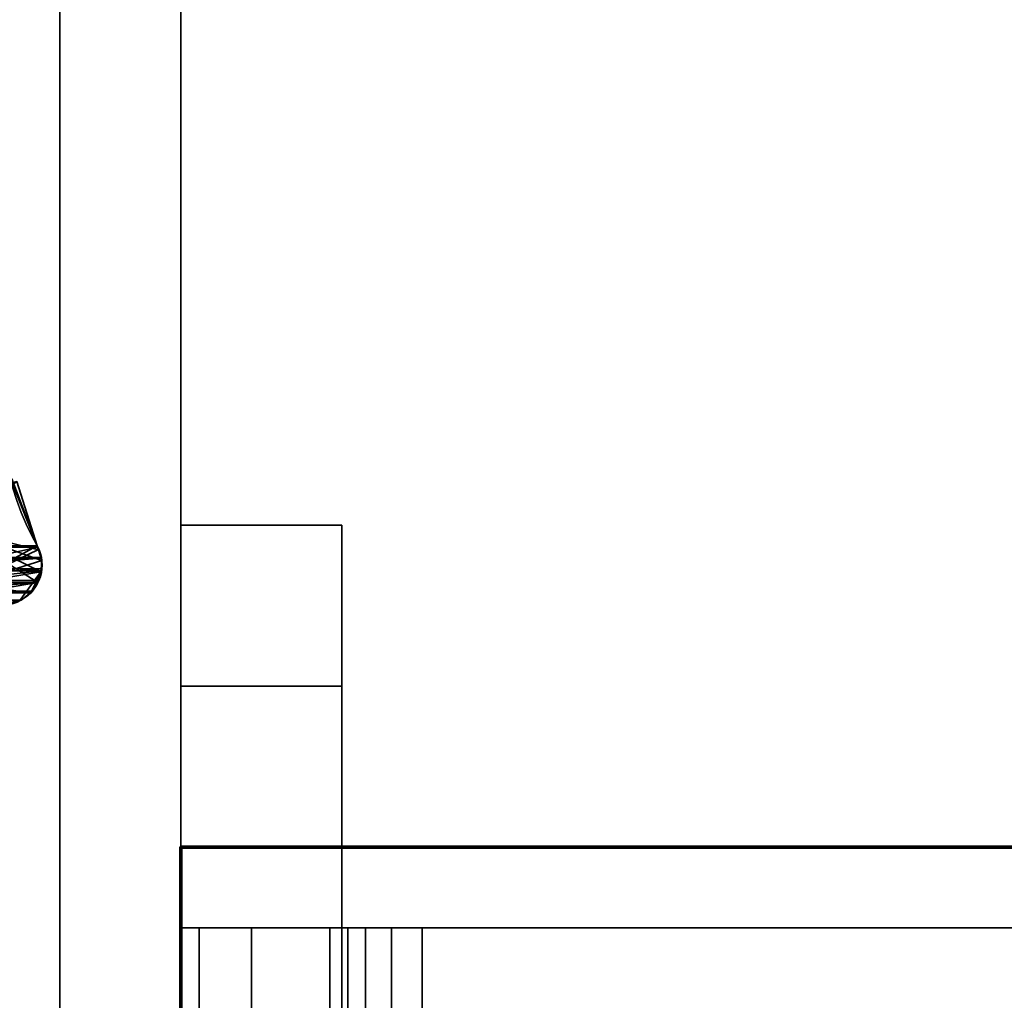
# Model space of a CAD drawing. Header units: millimetres. Extents: x -603 to 3703, y -115 to 249.
# Tile 263 of 656: x 413 to 425, y -9 to 3. Entities that reach past the tile are written whole.
import ezdxf

# ---------------------------------------------------------------- set-up
doc = ezdxf.new("R2010")
doc.units = ezdxf.units.MM
doc.layers.add('151', color=7, linetype='Continuous', true_color=0xffffff)

# ---------------------------------------------------------------- blocks, each defined once
blk = doc.blocks.new('UG_SURFACE_001')
at = {"layer": '151', "color": 252, "linetype": 'Continuous', "lineweight": 35}
for points in [[(603, -13.3, 2212.25), (603, 230.4, 2212.25), (-603, 230.4, 2212.25), (-603, -13.3, 2212.25)], [(-453, -13.3, 2062.25), (-453, 230.4, 2062.25), (453, 230.4, 2062.25), (453, -13.3, 2062.25)]]:
    blk.add_3dface(points, dxfattribs=at)
blk = doc.blocks.new('UG_SURFACE_067')
at = {"layer": '151', "color": 7, "linetype": 'Continuous', "lineweight": 35}
for points in [[(-412.39, -2.231, 2019.64), (-412.718, -3.057, 2019.968), (412.718, -3.057, 2019.968)], [(412.718, -3.057, 2019.968), (412.401, -2.223, 2019.651), (-412.39, -2.231, 2019.64)], [(411.755, -3.289, 2019.005), (412.401, -2.223, 2019.651), (412.718, -3.057, 2019.968), (412.725, -3.074, 2019.975)], [(412.718, -3.057, 2019.968), (-412.718, -3.057, 2019.968), (-412.725, -3.074, 2019.975), (412.725, -3.074, 2019.975)], [(412.77, -3.201, 2020.02), (412.725, -3.074, 2019.975), (-412.725, -3.074, 2019.975), (-412.77, -3.201, 2020.02)], [(411.755, -3.289, 2019.005), (412.725, -3.074, 2019.975), (412.77, -3.201, 2020.02), (412.77, -3.211, 2020.02)], [(412.776, -3.343, 2020.026), (-412.77, -3.211, 2020.02), (-412.776, -3.343, 2020.026)], [(-412.77, -3.211, 2020.02), (412.77, -3.211, 2020.02), (412.77, -3.201, 2020.02)], [(-412.77, -3.201, 2020.02), (-412.77, -3.211, 2020.02), (412.77, -3.201, 2020.02)], [(412.776, -3.343, 2020.026), (412.77, -3.211, 2020.02), (-412.77, -3.211, 2020.02)], [(412.77, -3.211, 2020.02), (412.776, -3.343, 2020.026), (412.77, -3.366, 2020.02), (411.755, -3.289, 2019.005)], [(411.818, -3.469, 2019.068), (411.755, -3.289, 2019.005), (412.77, -3.366, 2020.02)], [(-412.776, -3.343, 2020.026), (-412.77, -3.366, 2020.02), (412.77, -3.366, 2020.02), (412.776, -3.343, 2020.026)], [(412.77, -3.366, 2020.02), (-412.77, -3.366, 2020.02), (-412.739, -3.488, 2019.989)], [(412.739, -3.488, 2019.989), (412.77, -3.366, 2020.02), (-412.739, -3.488, 2019.989)], [(411.818, -3.469, 2019.068), (412.77, -3.366, 2020.02), (412.5, -3.737, 2019.75), (412.36, -3.771, 2019.61)], [(412.641, -3.633, 2019.891), (412.517, -3.733, 2019.767), (412.5, -3.737, 2019.75), (412.77, -3.366, 2020.02)], [(412.725, -3.511, 2019.975), (412.657, -3.621, 2019.907), (412.641, -3.633, 2019.891), (412.77, -3.366, 2020.02)], [(412.77, -3.366, 2020.02), (412.739, -3.488, 2019.989), (412.725, -3.511, 2019.975)], [(-412.739, -3.488, 2019.989), (-412.725, -3.511, 2019.975), (412.725, -3.511, 2019.975), (412.739, -3.488, 2019.989)], [(412.657, -3.621, 2019.907), (-412.725, -3.511, 2019.975), (-412.657, -3.621, 2019.907)], [(412.657, -3.621, 2019.907), (412.725, -3.511, 2019.975), (-412.725, -3.511, 2019.975)], [(-412.657, -3.621, 2019.907), (-412.641, -3.633, 2019.891), (412.641, -3.633, 2019.891), (412.657, -3.621, 2019.907)], [(412.641, -3.633, 2019.891), (-412.641, -3.633, 2019.891), (-412.517, -3.733, 2019.767), (412.517, -3.733, 2019.767)], [(412.517, -3.733, 2019.767), (-412.517, -3.733, 2019.767), (-412.5, -3.737, 2019.75), (412.5, -3.737, 2019.75)], [(412.5, -3.737, 2019.75), (-412.5, -3.737, 2019.75), (-412.36, -3.771, 2019.61), (412.36, -3.771, 2019.61)]]:
    blk.add_3dface(points, dxfattribs=at)
blk = doc.blocks.new('UG_SURFACE_068')
at = {"layer": '151', "color": 7, "linetype": 'Continuous', "lineweight": 35}
for points in [[(411.671, -2.845, 2018.921), (412.735, -3.104, 2019.985), (412.718, -3.057, 2019.968), (412.407, -2.272, 2019.657)], [(411.84, -3.532, -7.75), (411.673, -2.855, -7.75), (412.464, -2.258, -7.75), (412.718, -3.057, -7.75)], [(412.718, -3.057, -7.75), (412.464, -2.258, -7.75), (412.407, -2.272, 2019.657)], [(412.407, -2.272, 2019.657), (412.718, -3.057, 2019.968), (412.718, -3.057, -7.75)], [(412.724, -3.513, 2019.974), (411.671, -2.845, 2018.921), (411.84, -3.532, 2019.09), (411.87, -3.58, 2019.12)], [(411.671, -2.845, 2018.921), (412.767, -3.379, 2020.017), (412.776, -3.343, 2020.026), (412.772, -3.238, 2020.021)], [(412.772, -3.238, 2020.021), (412.77, -3.201, 2020.02), (412.735, -3.104, 2019.985), (411.671, -2.845, 2018.921)], [(412.724, -3.513, 2019.974), (412.739, -3.488, 2019.989), (412.767, -3.379, 2020.017), (411.671, -2.845, 2018.921)], [(412.718, -3.057, -7.75), (412.732, -3.103, -7.75), (411.84, -3.532, -7.75)], [(412.732, -3.103, -7.75), (412.718, -3.057, -7.75), (412.718, -3.057, 2019.968)], [(412.718, -3.057, 2019.968), (412.735, -3.104, 2019.985), (412.732, -3.103, -7.75)], [(412.732, -3.103, -7.75), (412.773, -3.239, -7.75), (411.84, -3.532, -7.75)], [(412.773, -3.239, -7.75), (412.732, -3.103, -7.75), (412.735, -3.104, 2019.985)], [(412.735, -3.104, 2019.985), (412.77, -3.201, 2020.02), (412.773, -3.239, -7.75)], [(411.84, -3.532, -7.75), (412.773, -3.239, -7.75), (412.777, -3.254, -7.75), (412.764, -3.38, -7.75)], [(412.767, -3.379, 2020.017), (412.764, -3.38, -7.75), (412.777, -3.254, -7.75)], [(412.777, -3.254, -7.75), (412.776, -3.343, 2020.026), (412.767, -3.379, 2020.017)], [(412.77, -3.201, 2020.02), (412.772, -3.238, 2020.021), (412.773, -3.239, -7.75)], [(412.777, -3.254, -7.75), (412.772, -3.238, 2020.021), (412.776, -3.343, 2020.026)], [(412.777, -3.254, -7.75), (412.773, -3.239, -7.75), (412.772, -3.238, 2020.021)], [(411.84, -3.532, -7.75), (412.764, -3.38, -7.75), (412.758, -3.437, -7.75), (412.718, -3.511, -7.75)], [(412.764, -3.38, -7.75), (412.767, -3.379, 2020.017), (412.739, -3.488, 2019.989)], [(412.739, -3.488, 2019.989), (412.758, -3.437, -7.75), (412.764, -3.38, -7.75)], [(411.84, -3.532, -7.75), (412.718, -3.511, -7.75), (412.661, -3.616, -7.75), (412.634, -3.638, -7.75)], [(412.634, -3.638, -7.75), (412.517, -3.733, -7.75), (412.376, -3.778, -7.75), (411.84, -3.532, -7.75)], [(411.87, -3.58, 2019.12), (411.935, -3.642, 2019.185), (412.724, -3.513, 2019.974)], [(412.636, -3.638, 2019.886), (412.657, -3.621, 2019.907), (412.724, -3.513, 2019.974), (411.935, -3.642, 2019.185)], [(412.718, -3.511, -7.75), (412.724, -3.513, 2019.974), (412.657, -3.621, 2019.907)], [(412.657, -3.621, 2019.907), (412.661, -3.616, -7.75), (412.718, -3.511, -7.75)], [(412.724, -3.513, 2019.974), (412.718, -3.511, -7.75), (412.758, -3.437, -7.75)], [(412.758, -3.437, -7.75), (412.739, -3.488, 2019.989), (412.724, -3.513, 2019.974)], [(411.935, -3.642, 2019.185), (412.376, -3.767, 2019.626), (412.517, -3.733, 2019.767), (412.636, -3.638, 2019.886)], [(412.634, -3.638, -7.75), (412.636, -3.638, 2019.886), (412.517, -3.733, 2019.767)], [(412.517, -3.733, 2019.767), (412.517, -3.733, -7.75), (412.634, -3.638, -7.75)], [(412.636, -3.638, 2019.886), (412.634, -3.638, -7.75), (412.661, -3.616, -7.75)], [(412.661, -3.616, -7.75), (412.657, -3.621, 2019.907), (412.636, -3.638, 2019.886)], [(412.517, -3.733, -7.75), (412.517, -3.733, 2019.767), (412.376, -3.767, 2019.626)], [(412.376, -3.767, 2019.626), (412.376, -3.778, -7.75), (412.517, -3.733, -7.75)]]:
    blk.add_3dface(points, dxfattribs=at)
blk = doc.blocks.new('UG_SURFACE_069')
at = {"layer": '151', "color": 18, "linetype": 'Continuous', "lineweight": 70}
for points in [[(414.5, -28.8, 1494.25), (414.5, -28.8, 1529.25), (414.5, -6.8, 1529.25), (414.5, -6.8, 1494.25)], [(414.5, -6.8, 1529.25), (432.5, -6.8, 1529.25), (432.5, -6.8, 1494.25), (414.5, -6.8, 1494.25)], [(414.5, -28.8, 1494.25), (414.5, -6.8, 1494.25), (432.5, -6.8, 1494.25), (432.5, -31.8, 1494.25)], [(432.5, -31.8, 1529.25), (432.5, -6.8, 1529.25), (414.5, -6.8, 1529.25), (414.5, -28.8, 1529.25)]]:
    blk.add_3dface(points, dxfattribs=at)
blk = doc.blocks.new('UG_SURFACE_070')
at = {"layer": '151', "color": 252, "linetype": 'Continuous', "lineweight": 35}
for points in [[(414.5, -27.8, 1545.25), (416.5, -27.8, 1545.25), (416.5, -2.8, 1545.25), (414.5, -2.8, 1545.25)], [(414.5, -2.8, 1545.25), (414.5, -2.8, 1535.25), (414.5, -4.8, 1533.25), (414.5, -7.8, 1533.25)], [(414.5, -7.8, 1533.25), (414.5, -27.8, 1545.25), (414.5, -2.8, 1545.25)], [(414.5, -2.8, 1535.25), (414.5, -2.8, 1545.25), (416.5, -2.8, 1545.25), (416.5, -2.8, 1535.25)], [(416.5, -2.8, 1535.25), (416.5, -4.8, 1533.25), (414.5, -4.8, 1533.25), (414.5, -2.8, 1535.25)], [(414.5, -27.8, 1478.25), (414.5, -2.8, 1478.25), (416.5, -2.8, 1478.25), (416.5, -27.8, 1478.25)], [(414.5, -2.8, 1478.25), (414.5, -27.8, 1478.25), (414.5, -7.8, 1490.25)], [(414.5, -7.8, 1490.25), (414.5, -4.8, 1490.25), (414.5, -2.8, 1488.25), (414.5, -2.8, 1478.25)], [(414.5, -2.8, 1488.25), (416.5, -2.8, 1488.25), (416.5, -2.8, 1478.25), (414.5, -2.8, 1478.25)], [(416.5, -4.8, 1490.25), (416.5, -2.8, 1488.25), (414.5, -2.8, 1488.25), (414.5, -4.8, 1490.25)], [(416.5, -2.8, 1545.25), (416.5, -27.8, 1545.25), (416.5, -7.8, 1533.25)], [(416.5, -7.8, 1533.25), (416.5, -4.8, 1533.25), (416.5, -2.8, 1535.25), (416.5, -2.8, 1545.25)], [(416.5, -2.8, 1478.25), (416.5, -2.8, 1488.25), (416.5, -4.8, 1490.25), (416.5, -7.8, 1490.25)], [(416.5, -7.8, 1490.25), (416.5, -27.8, 1478.25), (416.5, -2.8, 1478.25)], [(416.5, -4.8, 1533.25), (416.5, -7.8, 1533.25), (414.5, -7.8, 1533.25), (414.5, -4.8, 1533.25)], [(416.5, -7.8, 1490.25), (416.5, -4.8, 1490.25), (414.5, -4.8, 1490.25), (414.5, -7.8, 1490.25)], [(414.728, -7.8, 1531.102), (414.728, -27.8, 1531.102), (414.5, -27.8, 1532.25), (414.5, -7.8, 1532.25)], [(414.5, -7.8, 1532.25), (414.5, -7.8, 1533.25), (416.5, -7.8, 1533.25), (416.5, -7.8, 1532.25)], [(416.5, -7.8, 1532.25), (416.576, -7.8, 1531.867), (414.728, -7.8, 1531.102), (414.5, -7.8, 1532.25)], [(414.5, -7.8, 1533.25), (414.5, -7.8, 1532.25), (414.5, -27.8, 1532.25), (414.5, -27.8, 1545.25)], [(414.5, -7.8, 1491.25), (414.5, -27.8, 1491.25), (414.728, -27.8, 1492.398), (414.728, -7.8, 1492.398)], [(414.5, -7.8, 1491.25), (414.728, -7.8, 1492.398), (416.576, -7.8, 1491.633), (416.5, -7.8, 1491.25)], [(416.5, -7.8, 1491.25), (416.5, -7.8, 1490.25), (414.5, -7.8, 1490.25), (414.5, -7.8, 1491.25)], [(414.5, -27.8, 1478.25), (414.5, -27.8, 1491.25), (414.5, -7.8, 1491.25), (414.5, -7.8, 1490.25)], [(415.379, -7.8, 1530.129), (415.379, -27.8, 1530.129), (414.728, -27.8, 1531.102), (414.728, -7.8, 1531.102)], [(416.576, -7.8, 1531.867), (416.793, -7.8, 1531.543), (415.379, -7.8, 1530.129), (414.728, -7.8, 1531.102)], [(414.728, -7.8, 1492.398), (414.728, -27.8, 1492.398), (415.379, -27.8, 1493.371), (415.379, -7.8, 1493.371)], [(414.728, -7.8, 1492.398), (415.379, -7.8, 1493.371), (416.793, -7.8, 1491.957), (416.576, -7.8, 1491.633)], [(416.352, -7.8, 1529.478), (416.352, -27.8, 1529.478), (415.379, -27.8, 1530.129), (415.379, -7.8, 1530.129)], [(416.352, -7.8, 1529.478), (415.379, -7.8, 1530.129), (416.793, -7.8, 1531.543), (417.117, -7.8, 1531.326)], [(415.379, -7.8, 1493.371), (415.379, -27.8, 1493.371), (416.352, -27.8, 1494.022), (416.352, -7.8, 1494.022)], [(417.117, -7.8, 1492.174), (416.793, -7.8, 1491.957), (415.379, -7.8, 1493.371), (416.352, -7.8, 1494.022)], [(417.5, -7.8, 1529.25), (417.5, -27.8, 1529.25), (416.352, -27.8, 1529.478), (416.352, -7.8, 1529.478)], [(417.5, -7.8, 1529.25), (416.352, -7.8, 1529.478), (417.117, -7.8, 1531.326), (417.5, -7.8, 1531.25)], [(416.352, -7.8, 1494.022), (416.352, -27.8, 1494.022), (417.5, -27.8, 1494.25), (417.5, -7.8, 1494.25)], [(417.5, -7.8, 1492.25), (417.117, -7.8, 1492.174), (416.352, -7.8, 1494.022), (417.5, -7.8, 1494.25)], [(416.5, -7.8, 1532.25), (416.5, -27.8, 1532.25), (416.576, -27.8, 1531.867), (416.576, -7.8, 1531.867)], [(416.5, -27.8, 1545.25), (416.5, -27.8, 1532.25), (416.5, -7.8, 1532.25), (416.5, -7.8, 1533.25)], [(416.576, -7.8, 1491.633), (416.576, -27.8, 1491.633), (416.5, -27.8, 1491.25), (416.5, -7.8, 1491.25)], [(416.5, -7.8, 1490.25), (416.5, -7.8, 1491.25), (416.5, -27.8, 1491.25), (416.5, -27.8, 1478.25)], [(416.576, -7.8, 1531.867), (416.576, -27.8, 1531.867), (416.793, -27.8, 1531.543), (416.793, -7.8, 1531.543)], [(416.793, -7.8, 1491.957), (416.793, -27.8, 1491.957), (416.576, -27.8, 1491.633), (416.576, -7.8, 1491.633)], [(416.793, -7.8, 1531.543), (416.793, -27.8, 1531.543), (417.117, -27.8, 1531.326), (417.117, -7.8, 1531.326)], [(417.117, -7.8, 1492.174), (417.117, -27.8, 1492.174), (416.793, -27.8, 1491.957), (416.793, -7.8, 1491.957)], [(417.117, -7.8, 1531.326), (417.117, -27.8, 1531.326), (417.5, -27.8, 1531.25), (417.5, -7.8, 1531.25)], [(417.5, -7.8, 1492.25), (417.5, -27.8, 1492.25), (417.117, -27.8, 1492.174), (417.117, -7.8, 1492.174)], [(417.5, -27.8, 1529.25), (417.5, -7.8, 1529.25), (431.5, -7.8, 1529.25), (431.5, -31.8, 1529.25)], [(431.5, -31.8, 1531.25), (431.5, -7.8, 1531.25), (417.5, -7.8, 1531.25), (417.5, -27.8, 1531.25)], [(417.5, -7.8, 1531.25), (431.5, -7.8, 1531.25), (431.5, -7.8, 1529.25), (417.5, -7.8, 1529.25)], [(417.5, -27.8, 1492.25), (417.5, -7.8, 1492.25), (431.5, -7.8, 1492.25), (431.5, -31.8, 1492.25)], [(431.5, -31.8, 1494.25), (431.5, -7.8, 1494.25), (417.5, -7.8, 1494.25), (417.5, -27.8, 1494.25)], [(417.5, -7.8, 1494.25), (431.5, -7.8, 1494.25), (431.5, -7.8, 1492.25), (417.5, -7.8, 1492.25)]]:
    blk.add_3dface(points, dxfattribs=at)
blk = doc.blocks.new('UG_SURFACE_074')
at = {"layer": '151', "color": 252, "linetype": 'Continuous', "lineweight": 35}
for points in [[(-414.5, -30.22, 2021.75), (414.5, -30.22, 2021.75), (414.5, 62.62, 2021.75), (-414.5, 62.62, 2021.75)], [(-413, -30.22, 2020.25), (-413, 62.62, 2020.25), (413, 62.62, 2020.25), (413, -30.22, 2020.25)], [(413, -30.22, 2020.25), (413, 62.62, 2020.25), (414.5, 62.62, 2021.75), (414.5, -30.22, 2021.75)]]:
    blk.add_3dface(points, dxfattribs=at)
blk = doc.blocks.new('UG_SURFACE_075')
at = {"layer": '151', "color": 252, "linetype": 'Continuous', "lineweight": 35}
for points in [[(413, 62.62, 2020.25), (413, 62.62, -7.75), (413, -30.22, -7.75), (413, -30.22, 2020.25)], [(413, -30.22, -7.75), (413, 62.62, -7.75), (414.5, 62.62, -7.75), (414.5, -30.22, -7.75)], [(414.5, -30.22, 2021.75), (414.5, 62.62, 2021.75), (413, 62.62, 2020.25), (413, -30.22, 2020.25)], [(414.5, 62.62, 2021.75), (414.5, -30.22, 2021.75), (414.5, -30.22, -7.75), (414.5, 62.62, -7.75)]]:
    blk.add_3dface(points, dxfattribs=at)
blk = doc.blocks.new('UG_SURFACE_076')
at = {"layer": '151', "color": 18, "linetype": 'Continuous', "lineweight": 70}
for points in [[(414.5, -28.8, 309.25), (414.5, -28.8, 344.25), (414.5, -6.8, 344.25), (414.5, -6.8, 309.25)], [(414.5, -6.8, 344.25), (432.5, -6.8, 344.25), (432.5, -6.8, 309.25), (414.5, -6.8, 309.25)], [(414.5, -28.8, 309.25), (414.5, -6.8, 309.25), (432.5, -6.8, 309.25), (432.5, -31.8, 309.25)], [(432.5, -31.8, 344.25), (432.5, -6.8, 344.25), (414.5, -6.8, 344.25), (414.5, -28.8, 344.25)]]:
    blk.add_3dface(points, dxfattribs=at)
blk = doc.blocks.new('UG_SURFACE_077')
at = {"layer": '151', "color": 252, "linetype": 'Continuous', "lineweight": 35}
for points in [[(414.5, -27.8, 360.25), (416.5, -27.8, 360.25), (416.5, -2.8, 360.25), (414.5, -2.8, 360.25)], [(414.5, -2.8, 360.25), (414.5, -2.8, 350.25), (414.5, -4.8, 348.25), (414.5, -7.8, 348.25)], [(414.5, -7.8, 348.25), (414.5, -27.8, 360.25), (414.5, -2.8, 360.25)], [(414.5, -2.8, 350.25), (414.5, -2.8, 360.25), (416.5, -2.8, 360.25), (416.5, -2.8, 350.25)], [(416.5, -2.8, 350.25), (416.5, -4.8, 348.25), (414.5, -4.8, 348.25), (414.5, -2.8, 350.25)], [(414.5, -27.8, 293.25), (414.5, -2.8, 293.25), (416.5, -2.8, 293.25), (416.5, -27.8, 293.25)], [(414.5, -2.8, 293.25), (414.5, -27.8, 293.25), (414.5, -7.8, 305.25)], [(414.5, -7.8, 305.25), (414.5, -4.8, 305.25), (414.5, -2.8, 303.25), (414.5, -2.8, 293.25)], [(414.5, -2.8, 303.25), (416.5, -2.8, 303.25), (416.5, -2.8, 293.25), (414.5, -2.8, 293.25)], [(416.5, -4.8, 305.25), (416.5, -2.8, 303.25), (414.5, -2.8, 303.25), (414.5, -4.8, 305.25)], [(416.5, -2.8, 360.25), (416.5, -27.8, 360.25), (416.5, -7.8, 348.25)], [(416.5, -7.8, 348.25), (416.5, -4.8, 348.25), (416.5, -2.8, 350.25), (416.5, -2.8, 360.25)], [(416.5, -2.8, 293.25), (416.5, -2.8, 303.25), (416.5, -4.8, 305.25), (416.5, -7.8, 305.25)], [(416.5, -7.8, 305.25), (416.5, -27.8, 293.25), (416.5, -2.8, 293.25)], [(416.5, -4.8, 348.25), (416.5, -7.8, 348.25), (414.5, -7.8, 348.25), (414.5, -4.8, 348.25)], [(416.5, -7.8, 305.25), (416.5, -4.8, 305.25), (414.5, -4.8, 305.25), (414.5, -7.8, 305.25)], [(414.728, -7.8, 346.102), (414.728, -27.8, 346.102), (414.5, -27.8, 347.25), (414.5, -7.8, 347.25)], [(414.5, -7.8, 347.25), (414.5, -7.8, 348.25), (416.5, -7.8, 348.25), (416.5, -7.8, 347.25)], [(416.5, -7.8, 347.25), (416.576, -7.8, 346.867), (414.728, -7.8, 346.102), (414.5, -7.8, 347.25)], [(414.5, -7.8, 348.25), (414.5, -7.8, 347.25), (414.5, -27.8, 347.25), (414.5, -27.8, 360.25)], [(414.5, -7.8, 306.25), (414.5, -27.8, 306.25), (414.728, -27.8, 307.398), (414.728, -7.8, 307.398)], [(414.5, -7.8, 306.25), (414.728, -7.8, 307.398), (416.576, -7.8, 306.633), (416.5, -7.8, 306.25)], [(416.5, -7.8, 306.25), (416.5, -7.8, 305.25), (414.5, -7.8, 305.25), (414.5, -7.8, 306.25)], [(414.5, -27.8, 293.25), (414.5, -27.8, 306.25), (414.5, -7.8, 306.25), (414.5, -7.8, 305.25)], [(415.379, -7.8, 345.129), (415.379, -27.8, 345.129), (414.728, -27.8, 346.102), (414.728, -7.8, 346.102)], [(416.576, -7.8, 346.867), (416.793, -7.8, 346.543), (415.379, -7.8, 345.129), (414.728, -7.8, 346.102)], [(414.728, -7.8, 307.398), (414.728, -27.8, 307.398), (415.379, -27.8, 308.371), (415.379, -7.8, 308.371)], [(414.728, -7.8, 307.398), (415.379, -7.8, 308.371), (416.793, -7.8, 306.957), (416.576, -7.8, 306.633)], [(416.352, -7.8, 344.478), (416.352, -27.8, 344.478), (415.379, -27.8, 345.129), (415.379, -7.8, 345.129)], [(416.352, -7.8, 344.478), (415.379, -7.8, 345.129), (416.793, -7.8, 346.543), (417.117, -7.8, 346.326)], [(415.379, -7.8, 308.371), (415.379, -27.8, 308.371), (416.352, -27.8, 309.022), (416.352, -7.8, 309.022)], [(417.117, -7.8, 307.174), (416.793, -7.8, 306.957), (415.379, -7.8, 308.371), (416.352, -7.8, 309.022)], [(417.5, -7.8, 344.25), (417.5, -27.8, 344.25), (416.352, -27.8, 344.478), (416.352, -7.8, 344.478)], [(417.5, -7.8, 344.25), (416.352, -7.8, 344.478), (417.117, -7.8, 346.326), (417.5, -7.8, 346.25)], [(416.352, -7.8, 309.022), (416.352, -27.8, 309.022), (417.5, -27.8, 309.25), (417.5, -7.8, 309.25)], [(417.5, -7.8, 307.25), (417.117, -7.8, 307.174), (416.352, -7.8, 309.022), (417.5, -7.8, 309.25)], [(416.5, -7.8, 347.25), (416.5, -27.8, 347.25), (416.576, -27.8, 346.867), (416.576, -7.8, 346.867)], [(416.5, -27.8, 360.25), (416.5, -27.8, 347.25), (416.5, -7.8, 347.25), (416.5, -7.8, 348.25)], [(416.576, -7.8, 306.633), (416.576, -27.8, 306.633), (416.5, -27.8, 306.25), (416.5, -7.8, 306.25)], [(416.5, -7.8, 305.25), (416.5, -7.8, 306.25), (416.5, -27.8, 306.25), (416.5, -27.8, 293.25)], [(416.576, -7.8, 346.867), (416.576, -27.8, 346.867), (416.793, -27.8, 346.543), (416.793, -7.8, 346.543)], [(416.793, -7.8, 306.957), (416.793, -27.8, 306.957), (416.576, -27.8, 306.633), (416.576, -7.8, 306.633)], [(416.793, -7.8, 346.543), (416.793, -27.8, 346.543), (417.117, -27.8, 346.326), (417.117, -7.8, 346.326)], [(417.117, -7.8, 307.174), (417.117, -27.8, 307.174), (416.793, -27.8, 306.957), (416.793, -7.8, 306.957)], [(417.117, -7.8, 346.326), (417.117, -27.8, 346.326), (417.5, -27.8, 346.25), (417.5, -7.8, 346.25)], [(417.5, -7.8, 307.25), (417.5, -27.8, 307.25), (417.117, -27.8, 307.174), (417.117, -7.8, 307.174)], [(417.5, -27.8, 344.25), (417.5, -7.8, 344.25), (431.5, -7.8, 344.25), (431.5, -31.8, 344.25)], [(431.5, -31.8, 346.25), (431.5, -7.8, 346.25), (417.5, -7.8, 346.25), (417.5, -27.8, 346.25)], [(417.5, -7.8, 346.25), (431.5, -7.8, 346.25), (431.5, -7.8, 344.25), (417.5, -7.8, 344.25)], [(417.5, -27.8, 307.25), (417.5, -7.8, 307.25), (431.5, -7.8, 307.25), (431.5, -31.8, 307.25)], [(431.5, -31.8, 309.25), (431.5, -7.8, 309.25), (417.5, -7.8, 309.25), (417.5, -27.8, 309.25)], [(431.5, -7.8, 307.25), (417.5, -7.8, 307.25), (417.5, -7.8, 309.25), (431.5, -7.8, 309.25)]]:
    blk.add_3dface(points, dxfattribs=at)
blk = doc.blocks.new('UG_SURFACE_079')
at = {"layer": '151', "color": 18, "linetype": 'Continuous', "lineweight": 70}
for points in [[(414.5, -28.8, 1744.25), (414.5, -28.8, 1779.25), (414.5, -6.8, 1779.25), (414.5, -6.8, 1744.25)], [(414.5, -6.8, 1779.25), (432.5, -6.8, 1779.25), (432.5, -6.8, 1744.25), (414.5, -6.8, 1744.25)], [(414.5, -28.8, 1744.25), (414.5, -6.8, 1744.25), (432.5, -6.8, 1744.25), (432.5, -31.8, 1744.25)], [(432.5, -31.8, 1779.25), (432.5, -6.8, 1779.25), (414.5, -6.8, 1779.25), (414.5, -28.8, 1779.25)]]:
    blk.add_3dface(points, dxfattribs=at)
blk = doc.blocks.new('UG_SURFACE_080')
at = {"layer": '151', "color": 252, "linetype": 'Continuous', "lineweight": 35}
for points in [[(414.5, -27.8, 1795.25), (416.5, -27.8, 1795.25), (416.5, -2.8, 1795.25), (414.5, -2.8, 1795.25)], [(414.5, -2.8, 1795.25), (414.5, -2.8, 1785.25), (414.5, -4.8, 1783.25), (414.5, -7.8, 1783.25)], [(414.5, -7.8, 1783.25), (414.5, -27.8, 1795.25), (414.5, -2.8, 1795.25)], [(414.5, -2.8, 1785.25), (414.5, -2.8, 1795.25), (416.5, -2.8, 1795.25), (416.5, -2.8, 1785.25)], [(416.5, -2.8, 1785.25), (416.5, -4.8, 1783.25), (414.5, -4.8, 1783.25), (414.5, -2.8, 1785.25)], [(414.5, -27.8, 1728.25), (414.5, -2.8, 1728.25), (416.5, -2.8, 1728.25), (416.5, -27.8, 1728.25)], [(414.5, -2.8, 1728.25), (414.5, -27.8, 1728.25), (414.5, -7.8, 1740.25)], [(414.5, -7.8, 1740.25), (414.5, -4.8, 1740.25), (414.5, -2.8, 1738.25), (414.5, -2.8, 1728.25)], [(414.5, -2.8, 1738.25), (416.5, -2.8, 1738.25), (416.5, -2.8, 1728.25), (414.5, -2.8, 1728.25)], [(416.5, -4.8, 1740.25), (416.5, -2.8, 1738.25), (414.5, -2.8, 1738.25), (414.5, -4.8, 1740.25)], [(416.5, -2.8, 1795.25), (416.5, -27.8, 1795.25), (416.5, -7.8, 1783.25)], [(416.5, -7.8, 1783.25), (416.5, -4.8, 1783.25), (416.5, -2.8, 1785.25), (416.5, -2.8, 1795.25)], [(416.5, -2.8, 1728.25), (416.5, -2.8, 1738.25), (416.5, -4.8, 1740.25), (416.5, -7.8, 1740.25)], [(416.5, -7.8, 1740.25), (416.5, -27.8, 1728.25), (416.5, -2.8, 1728.25)], [(416.5, -4.8, 1783.25), (416.5, -7.8, 1783.25), (414.5, -7.8, 1783.25), (414.5, -4.8, 1783.25)], [(416.5, -7.8, 1740.25), (416.5, -4.8, 1740.25), (414.5, -4.8, 1740.25), (414.5, -7.8, 1740.25)], [(414.728, -7.8, 1781.102), (414.728, -27.8, 1781.102), (414.5, -27.8, 1782.25), (414.5, -7.8, 1782.25)], [(414.5, -7.8, 1782.25), (414.5, -7.8, 1783.25), (416.5, -7.8, 1783.25), (416.5, -7.8, 1782.25)], [(416.5, -7.8, 1782.25), (416.576, -7.8, 1781.867), (414.728, -7.8, 1781.102), (414.5, -7.8, 1782.25)], [(414.5, -7.8, 1783.25), (414.5, -7.8, 1782.25), (414.5, -27.8, 1782.25), (414.5, -27.8, 1795.25)], [(414.5, -7.8, 1741.25), (414.5, -27.8, 1741.25), (414.728, -27.8, 1742.398), (414.728, -7.8, 1742.398)], [(414.5, -7.8, 1741.25), (414.728, -7.8, 1742.398), (416.576, -7.8, 1741.633), (416.5, -7.8, 1741.25)], [(416.5, -7.8, 1741.25), (416.5, -7.8, 1740.25), (414.5, -7.8, 1740.25), (414.5, -7.8, 1741.25)], [(414.5, -27.8, 1728.25), (414.5, -27.8, 1741.25), (414.5, -7.8, 1741.25), (414.5, -7.8, 1740.25)], [(415.379, -7.8, 1780.129), (415.379, -27.8, 1780.129), (414.728, -27.8, 1781.102), (414.728, -7.8, 1781.102)], [(416.576, -7.8, 1781.867), (416.793, -7.8, 1781.543), (415.379, -7.8, 1780.129), (414.728, -7.8, 1781.102)], [(414.728, -7.8, 1742.398), (414.728, -27.8, 1742.398), (415.379, -27.8, 1743.371), (415.379, -7.8, 1743.371)], [(414.728, -7.8, 1742.398), (415.379, -7.8, 1743.371), (416.793, -7.8, 1741.957), (416.576, -7.8, 1741.633)], [(416.352, -7.8, 1779.478), (416.352, -27.8, 1779.478), (415.379, -27.8, 1780.129), (415.379, -7.8, 1780.129)], [(416.352, -7.8, 1779.478), (415.379, -7.8, 1780.129), (416.793, -7.8, 1781.543), (417.117, -7.8, 1781.326)], [(415.379, -7.8, 1743.371), (415.379, -27.8, 1743.371), (416.352, -27.8, 1744.022), (416.352, -7.8, 1744.022)], [(417.117, -7.8, 1742.174), (416.793, -7.8, 1741.957), (415.379, -7.8, 1743.371), (416.352, -7.8, 1744.022)], [(417.5, -7.8, 1779.25), (417.5, -27.8, 1779.25), (416.352, -27.8, 1779.478), (416.352, -7.8, 1779.478)], [(417.5, -7.8, 1779.25), (416.352, -7.8, 1779.478), (417.117, -7.8, 1781.326), (417.5, -7.8, 1781.25)], [(416.352, -7.8, 1744.022), (416.352, -27.8, 1744.022), (417.5, -27.8, 1744.25), (417.5, -7.8, 1744.25)], [(417.5, -7.8, 1742.25), (417.117, -7.8, 1742.174), (416.352, -7.8, 1744.022), (417.5, -7.8, 1744.25)], [(416.5, -7.8, 1782.25), (416.5, -27.8, 1782.25), (416.576, -27.8, 1781.867), (416.576, -7.8, 1781.867)], [(416.5, -27.8, 1795.25), (416.5, -27.8, 1782.25), (416.5, -7.8, 1782.25), (416.5, -7.8, 1783.25)], [(416.576, -7.8, 1741.633), (416.576, -27.8, 1741.633), (416.5, -27.8, 1741.25), (416.5, -7.8, 1741.25)], [(416.5, -7.8, 1740.25), (416.5, -7.8, 1741.25), (416.5, -27.8, 1741.25), (416.5, -27.8, 1728.25)], [(416.576, -7.8, 1781.867), (416.576, -27.8, 1781.867), (416.793, -27.8, 1781.543), (416.793, -7.8, 1781.543)], [(416.793, -7.8, 1741.957), (416.793, -27.8, 1741.957), (416.576, -27.8, 1741.633), (416.576, -7.8, 1741.633)], [(416.793, -7.8, 1781.543), (416.793, -27.8, 1781.543), (417.117, -27.8, 1781.326), (417.117, -7.8, 1781.326)], [(417.117, -7.8, 1742.174), (417.117, -27.8, 1742.174), (416.793, -27.8, 1741.957), (416.793, -7.8, 1741.957)], [(417.117, -7.8, 1781.326), (417.117, -27.8, 1781.326), (417.5, -27.8, 1781.25), (417.5, -7.8, 1781.25)], [(417.5, -7.8, 1742.25), (417.5, -27.8, 1742.25), (417.117, -27.8, 1742.174), (417.117, -7.8, 1742.174)], [(417.5, -27.8, 1779.25), (417.5, -7.8, 1779.25), (431.5, -7.8, 1779.25), (431.5, -31.8, 1779.25)], [(431.5, -31.8, 1781.25), (431.5, -7.8, 1781.25), (417.5, -7.8, 1781.25), (417.5, -27.8, 1781.25)], [(417.5, -7.8, 1781.25), (431.5, -7.8, 1781.25), (431.5, -7.8, 1779.25), (417.5, -7.8, 1779.25)], [(417.5, -27.8, 1742.25), (417.5, -7.8, 1742.25), (431.5, -7.8, 1742.25), (431.5, -31.8, 1742.25)], [(431.5, -31.8, 1744.25), (431.5, -7.8, 1744.25), (417.5, -7.8, 1744.25), (417.5, -27.8, 1744.25)], [(417.5, -7.8, 1744.25), (431.5, -7.8, 1744.25), (431.5, -7.8, 1742.25), (417.5, -7.8, 1742.25)]]:
    blk.add_3dface(points, dxfattribs=at)

msp = doc.modelspace()

# ---------------------------------------------------------------- linework, layer by layer
at = {"layer": '151', "color": 252, "linetype": 'Continuous', "lineweight": -3, "true_color": 0x939598}
for p, q in [((413, -30.22, -7.75), (413, 62.62, -7.75)), ((413, -30.22, 2020.25), (413, 62.62, 2020.25)), ((413, -30.22, 2020.25), (413, 62.62, 2020.25)), ((414.5, -30.22, 2021.75), (414.5, 62.62, 2021.75)), ((414.5, -30.22, -7.75), (414.5, 62.62, -7.75)), ((414.5, -30.22, 2021.75), (414.5, 62.62, 2021.75)), ((414.5, -2.8, 1488.25), (414.5, -2.8, 1478.25)), ((414.5, -2.8, 1488.25), (416.5, -2.8, 1488.25)), ((414.5, -2.8, 1535.25), (416.5, -2.8, 1535.25)), ((414.5, -2.8, 1478.25), (416.5, -2.8, 1478.25)), ((414.5, -2.8, 1545.25), (414.5, -2.8, 1535.25)), ((414.5, -27.8, 1478.25), (414.5, -2.8, 1478.25)), ((414.5, -2.8, 1545.25), (416.5, -2.8, 1545.25)), ((414.5, -27.8, 1545.25), (414.5, -2.8, 1545.25)), ((414.5, -4.8, 1533.25), (414.5, -2.8, 1535.25)), ((414.5, -2.8, 1488.25), (414.5, -4.8, 1490.25)), ((414.5, -2.8, 360.25), (416.5, -2.8, 360.25)), ((414.5, -27.8, 360.25), (414.5, -2.8, 360.25)), ((414.5, -2.8, 360.25), (414.5, -2.8, 350.25)), ((414.5, -4.8, 348.25), (414.5, -2.8, 350.25)), ((414.5, -2.8, 350.25), (416.5, -2.8, 350.25)), ((414.5, -2.8, 303.25), (414.5, -4.8, 305.25)), ((414.5, -27.8, 293.25), (414.5, -2.8, 293.25)), ((414.5, -2.8, 303.25), (414.5, -2.8, 293.25)), ((414.5, -2.8, 303.25), (416.5, -2.8, 303.25)), ((414.5, -2.8, 293.25), (416.5, -2.8, 293.25)), ((414.5, -2.8, 1728.25), (416.5, -2.8, 1728.25)), ((414.5, -4.8, 1783.25), (414.5, -2.8, 1785.25)), ((414.5, -27.8, 1728.25), (414.5, -2.8, 1728.25)), ((414.5, -2.8, 1795.25), (416.5, -2.8, 1795.25)), ((414.5, -2.8, 1738.25), (414.5, -4.8, 1740.25)), ((414.5, -2.8, 1785.25), (416.5, -2.8, 1785.25)), ((414.5, -2.8, 1738.25), (416.5, -2.8, 1738.25)), ((414.5, -2.8, 1738.25), (414.5, -2.8, 1728.25)), ((414.5, -2.8, 1795.25), (414.5, -2.8, 1785.25)), ((414.5, -27.8, 1795.25), (414.5, -2.8, 1795.25)), ((416.5, -27.8, 1545.25), (416.5, -2.8, 1545.25)), ((416.5, -2.8, 1488.25), (416.5, -2.8, 1478.25)), ((416.5, -2.8, 1545.25), (416.5, -2.8, 1535.25)), ((416.5, -27.8, 1478.25), (416.5, -2.8, 1478.25)), ((416.5, -4.8, 1533.25), (416.5, -2.8, 1535.25)), ((416.5, -2.8, 1488.25), (416.5, -4.8, 1490.25)), ((416.5, -2.8, 303.25), (416.5, -4.8, 305.25)), ((416.5, -27.8, 293.25), (416.5, -2.8, 293.25)), ((416.5, -4.8, 348.25), (416.5, -2.8, 350.25)), ((416.5, -27.8, 360.25), (416.5, -2.8, 360.25)), ((416.5, -2.8, 303.25), (416.5, -2.8, 293.25)), ((416.5, -2.8, 360.25), (416.5, -2.8, 350.25)), ((416.5, -27.8, 1728.25), (416.5, -2.8, 1728.25)), ((416.5, -4.8, 1783.25), (416.5, -2.8, 1785.25)), ((416.5, -27.8, 1795.25), (416.5, -2.8, 1795.25)), ((416.5, -2.8, 1738.25), (416.5, -2.8, 1728.25)), ((416.5, -2.8, 1795.25), (416.5, -2.8, 1785.25)), ((416.5, -2.8, 1738.25), (416.5, -4.8, 1740.25)), ((412.718, -3.057, 2019.968), (-412.718, -3.057, 2019.968)), ((412.718, -3.057, -7.75), (412.718, -3.057, 2019.968)), ((412.517, -3.733, 2019.767), (-412.517, -3.733, 2019.767)), ((412.517, -3.733, -7.75), (412.517, -3.733, 2019.767)), ((414.5, -7.8, 1533.25), (414.5, -4.8, 1533.25)), ((414.5, -4.8, 1490.25), (416.5, -4.8, 1490.25)), ((414.5, -4.8, 1490.25), (414.5, -7.8, 1490.25)), ((414.5, -4.8, 1533.25), (416.5, -4.8, 1533.25)), ((414.5, -4.8, 305.25), (416.5, -4.8, 305.25)), ((414.5, -4.8, 305.25), (414.5, -7.8, 305.25)), ((414.5, -7.8, 348.25), (414.5, -4.8, 348.25)), ((414.5, -4.8, 348.25), (416.5, -4.8, 348.25)), ((414.5, -4.8, 1740.25), (416.5, -4.8, 1740.25)), ((414.5, -4.8, 1783.25), (416.5, -4.8, 1783.25)), ((414.5, -4.8, 1740.25), (414.5, -7.8, 1740.25)), ((414.5, -7.8, 1783.25), (414.5, -4.8, 1783.25)), ((414.5, -4.8, 1490.25), (416.5, -4.8, 1490.25)), ((416.5, -4.8, 1490.25), (416.5, -7.8, 1490.25)), ((416.5, -7.8, 1533.25), (416.5, -4.8, 1533.25)), ((416.5, -4.8, 305.25), (416.5, -7.8, 305.25)), ((416.5, -7.8, 348.25), (416.5, -4.8, 348.25)), ((416.5, -7.8, 1783.25), (416.5, -4.8, 1783.25)), ((416.5, -4.8, 1740.25), (416.5, -7.8, 1740.25)), ((414.5, -6.8, 1529.25), (414.5, -6.8, 1494.25)), ((432.5, -6.8, 1529.25), (414.5, -6.8, 1529.25)), ((414.5, -28.8, 1529.25), (414.5, -6.8, 1529.25)), ((414.5, -28.8, 1494.25), (414.5, -6.8, 1494.25)), ((414.5, -6.8, 1494.25), (432.5, -6.8, 1494.25)), ((414.5, -28.8, 309.25), (414.5, -6.8, 309.25)), ((414.5, -6.8, 309.25), (432.5, -6.8, 309.25)), ((414.5, -6.8, 344.25), (414.5, -6.8, 309.25)), ((432.5, -6.8, 344.25), (414.5, -6.8, 344.25)), ((414.5, -28.8, 344.25), (414.5, -6.8, 344.25)), ((414.5, -6.8, 1744.25), (432.5, -6.8, 1744.25)), ((414.5, -6.8, 1779.25), (414.5, -6.8, 1744.25)), ((432.5, -6.8, 1779.25), (414.5, -6.8, 1779.25)), ((414.5, -28.8, 1779.25), (414.5, -6.8, 1779.25)), ((414.5, -28.8, 1744.25), (414.5, -6.8, 1744.25)), ((414.5, -7.8, 1490.25), (414.5, -7.8, 1491.25)), ((414.5, -27.8, 1491.25), (414.5, -7.8, 1491.25)), ((414.5, -27.8, 1532.25), (414.5, -7.8, 1532.25)), ((414.5, -7.8, 1532.25), (414.5, -7.8, 1533.25)), ((414.5, -7.8, 1490.25), (416.5, -7.8, 1490.25)), ((414.5, -7.8, 1533.25), (416.5, -7.8, 1533.25)), ((414.5, -7.8, 348.25), (416.5, -7.8, 348.25)), ((414.5, -27.8, 306.25), (414.5, -7.8, 306.25)), ((414.5, -27.8, 347.25), (414.5, -7.8, 347.25)), ((414.5, -7.8, 305.25), (414.5, -7.8, 306.25)), ((414.5, -7.8, 305.25), (416.5, -7.8, 305.25)), ((414.5, -7.8, 347.25), (414.5, -7.8, 348.25)), ((414.5, -27.8, 1782.25), (414.5, -7.8, 1782.25)), ((414.5, -7.8, 1740.25), (414.5, -7.8, 1741.25)), ((414.5, -7.8, 1782.25), (414.5, -7.8, 1783.25)), ((414.5, -27.8, 1741.25), (414.5, -7.8, 1741.25)), ((414.5, -7.8, 1783.25), (416.5, -7.8, 1783.25)), ((414.5, -7.8, 1740.25), (416.5, -7.8, 1740.25)), ((416.5, -27.8, 1532.25), (416.5, -7.8, 1532.25)), ((416.5, -7.8, 1490.25), (416.5, -7.8, 1491.25)), ((416.5, -27.8, 1491.25), (416.5, -7.8, 1491.25)), ((416.5, -7.8, 1532.25), (416.5, -7.8, 1533.25)), ((416.5, -7.8, 347.25), (416.5, -7.8, 348.25)), ((416.5, -7.8, 305.25), (416.5, -7.8, 306.25)), ((416.5, -27.8, 306.25), (416.5, -7.8, 306.25)), ((416.5, -27.8, 347.25), (416.5, -7.8, 347.25)), ((416.5, -7.8, 1740.25), (416.5, -7.8, 1741.25)), ((416.5, -27.8, 1782.25), (416.5, -7.8, 1782.25)), ((416.5, -7.8, 1782.25), (416.5, -7.8, 1783.25)), ((416.5, -27.8, 1741.25), (416.5, -7.8, 1741.25)), ((431.5, -7.8, 1531.25), (417.5, -7.8, 1531.25)), ((417.5, -7.8, 1492.25), (431.5, -7.8, 1492.25)), ((417.5, -27.8, 1494.25), (417.5, -7.8, 1494.25)), ((431.5, -7.8, 1529.25), (417.5, -7.8, 1529.25)), ((417.5, -7.8, 1494.25), (431.5, -7.8, 1494.25)), ((417.5, -27.8, 1492.25), (417.5, -7.8, 1492.25)), ((417.5, -27.8, 1531.25), (417.5, -7.8, 1531.25)), ((417.5, -27.8, 1529.25), (417.5, -7.8, 1529.25)), ((417.5, -27.8, 309.25), (417.5, -7.8, 309.25)), ((431.5, -7.8, 344.25), (417.5, -7.8, 344.25)), ((417.5, -7.8, 309.25), (431.5, -7.8, 309.25)), ((417.5, -7.8, 307.25), (431.5, -7.8, 307.25)), ((417.5, -27.8, 307.25), (417.5, -7.8, 307.25)), ((417.5, -27.8, 346.25), (417.5, -7.8, 346.25)), ((417.5, -27.8, 344.25), (417.5, -7.8, 344.25)), ((431.5, -7.8, 346.25), (417.5, -7.8, 346.25)), ((417.5, -27.8, 1742.25), (417.5, -7.8, 1742.25)), ((417.5, -27.8, 1781.25), (417.5, -7.8, 1781.25)), ((417.5, -27.8, 1779.25), (417.5, -7.8, 1779.25)), ((417.5, -7.8, 1742.25), (431.5, -7.8, 1742.25)), ((431.5, -7.8, 1781.25), (417.5, -7.8, 1781.25)), ((417.5, -27.8, 1744.25), (417.5, -7.8, 1744.25)), ((431.5, -7.8, 1779.25), (417.5, -7.8, 1779.25)), ((417.5, -7.8, 1744.25), (431.5, -7.8, 1744.25))]:
    msp.add_line(p, q, dxfattribs=at)
at = {"layer": '151', "color": 252, "linetype": 'Continuous', "lineweight": -3, "true_color": 0x939598, "extrusion": (0, 1, 0)}
for centre, radius, start, end in [((-417.5, 1532.25, -7.8), 3, 270, 0), ((-417.5, 1491.25, -7.8), 3, 0, 90), ((-417.5, 347.25, -7.8), 3, 270, 0), ((-417.5, 306.25, -7.8), 3, 0, 90), ((-417.5, 1741.25, -7.8), 3, 0, 90), ((-417.5, 1782.25, -7.8), 3, 270, 0), ((-417.5, 1532.25, -7.8), 1, 270, 0), ((-417.5, 1491.25, -7.8), 1, 0, 90), ((-417.5, 306.25, -7.8), 1, 0, 90), ((-417.5, 347.25, -7.8), 1, 270, 0), ((-417.5, 1782.25, -7.8), 1, 270, 0), ((-417.5, 1741.25, -7.8), 1, 0, 90)]:
    msp.add_arc(centre, radius, start, end, dxfattribs=at)
at = {"layer": '151', "color": 252, "linetype": 'Continuous', "lineweight": -3, "true_color": 0x939598}
for points in [[(412.718, -3.057, -7.75), (411.91, -1.668, -7.75), (412.232, 0.67, -7.75), (412.175, 2.646, -7.75)], [(412.175, 2.646, 2019.425), (412.232, 0.67, 2019.482), (411.91, -1.668, 2019.16), (412.718, -3.057, 2019.968)], [(412.718, -3.057, 2019.968), (411.91, -1.668, 2019.16), (412.232, 0.67, 2019.482), (412.175, 2.646, 2019.425)], [(412.718, -3.057, 2019.968), (412.85, -3.299, 2020.1), (412.759, -3.602, 2020.009), (412.517, -3.733, 2019.767)], [(412.718, -3.057, -7.75), (412.85, -3.299, -7.75), (412.759, -3.602, -7.75), (412.517, -3.733, -7.75)], [(412.718, -3.057, 2019.968), (412.85, -3.299, 2020.1), (412.759, -3.602, 2020.009), (412.517, -3.733, 2019.767)], [(412.517, -3.733, 2019.767), (412.274, -3.865, 2019.524), (411.971, -3.774, 2019.221), (411.84, -3.532, 2019.09)], [(411.84, -3.532, -7.75), (411.971, -3.774, -7.75), (412.274, -3.865, -7.75), (412.517, -3.733, -7.75)], [(412.517, -3.733, 2019.767), (412.274, -3.865, 2019.524), (411.971, -3.774, 2019.221), (411.84, -3.532, 2019.09)]]:
    msp.add_open_spline(points, degree=3, dxfattribs=at)

# ---------------------------------------------------------------- block references
for name in ['UG_SURFACE_001', 'UG_SURFACE_074', 'UG_SURFACE_075', 'UG_SURFACE_067', 'UG_SURFACE_068', 'UG_SURFACE_070', 'UG_SURFACE_077', 'UG_SURFACE_080', 'UG_SURFACE_069', 'UG_SURFACE_076', 'UG_SURFACE_079']:
    msp.add_blockref(name, (0, 0), dxfattribs=at)

doc.saveas('drawing.dxf')
